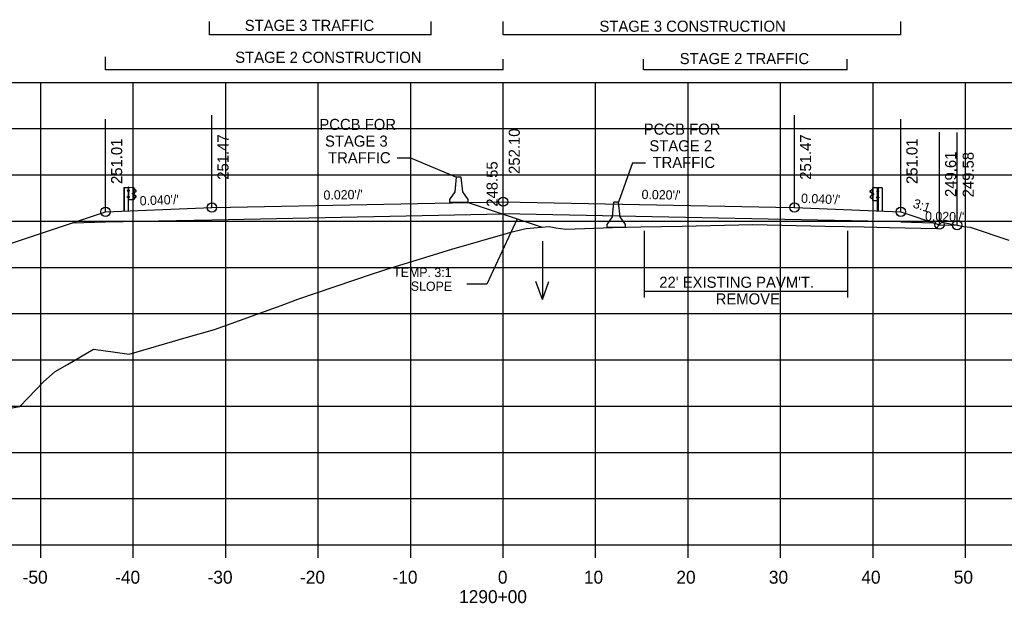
# Model space of a CAD drawing. Extents: x 1342547 to 1344156, y -1532351 to -1517216.
# Drawn here: x 1342650.6 to 1342757.1, y -1521392.2 to -1521329.1 of the extents above; entities that cross this region are included whole.
import ezdxf

# ---------------------------------------------------------------- set-up
doc = ezdxf.new("R2010")
doc.units = 0
for name, color, linetype in [('R_Alt Surface', 7, 'Continuous'), ('R_Axis', 7, 'Continuous'), ('R_Axis Annot', 7, 'Continuous'), ('R_Draft', 7, 'Continuous'), ('R_Exist Surface', 7, 'Continuous'), ('R_Fin Surface', 7, 'Continuous'), ('R_Grid', 7, 'Continuous'), ('R_MOT', 7, 'Continuous'), ('R_No Plot', 7, 'Continuous'), ('R_Water', 7, 'Continuous'), ('R_Xsect Elev', 7, 'Continuous'), ('R_Xsect Slope', 7, 'Continuous')]:
    doc.layers.add(name, color=color, linetype=linetype)

msp = doc.modelspace()

# ---------------------------------------------------------------- linework, layer by layer
at = {"layer": 'R_Alt Surface'}
for points in [[(1342656.34, -1521351.08), (1342659.87, -1521351)], [(1342659.87, -1521351), (1342671.37, -1521350.77), (1342702.87, -1521350.14)], [(1342745.87, -1521351), (1342702.87, -1521350.14)], [(1342745.87, -1521351), (1342749.39, -1521351.08)]]:
    msp.add_lwpolyline(points, dxfattribs=at)
at = {"layer": 'R_Axis'}
for p, q in [((1342562.87, -1521385.91), (1342842.87, -1521385.91)), ((1342652.87, -1521387.31), (1342652.87, -1521385.91)), ((1342662.87, -1521387.31), (1342662.87, -1521385.91)), ((1342672.87, -1521387.31), (1342672.87, -1521385.91)), ((1342682.87, -1521387.31), (1342682.87, -1521385.91)), ((1342692.87, -1521387.31), (1342692.87, -1521385.91)), ((1342702.87, -1521387.31), (1342702.87, -1521385.91)), ((1342712.87, -1521387.31), (1342712.87, -1521385.91)), ((1342722.87, -1521387.31), (1342722.87, -1521385.91)), ((1342732.87, -1521387.31), (1342732.87, -1521385.91)), ((1342742.87, -1521387.31), (1342742.87, -1521385.91)), ((1342752.87, -1521387.31), (1342752.87, -1521385.91))]:
    msp.add_line(p, q, dxfattribs=at)
at = {"layer": 'R_Draft'}
for p, q in [((1342671.1, -1521330.77), (1342671.1, -1521329.34)), ((1342695.1, -1521330.77), (1342695.1, -1521329.34)), ((1342702.87, -1521330.77), (1342702.87, -1521329.34)), ((1342745.87, -1521330.77), (1342745.87, -1521329.34)), ((1342695.1, -1521330.77), (1342671.1, -1521330.77)), ((1342745.87, -1521330.77), (1342702.87, -1521330.77)), ((1342659.86, -1521334.57), (1342659.86, -1521333.14)), ((1342702.87, -1521334.57), (1342702.87, -1521333.42)), ((1342718.06, -1521334.57), (1342718.06, -1521333.42)), ((1342740.06, -1521334.57), (1342740.06, -1521333.42)), ((1342702.87, -1521334.57), (1342659.86, -1521334.57)), ((1342740.06, -1521334.57), (1342718.06, -1521334.57)), ((1342661.86, -1521347.26), (1342661.86, -1521349.77)), ((1342661.89, -1521347.26), (1342661.89, -1521349.77)), ((1342662.31, -1521347.56), (1342662.26, -1521347.56)), ((1342662.26, -1521347.67), (1342662.26, -1521347.57)), ((1342662.31, -1521347.59), (1342662.26, -1521347.59)), ((1342662.31, -1521347.65), (1342662.26, -1521347.65)), ((1342662.31, -1521347.68), (1342662.26, -1521347.68)), ((1342662.31, -1521347.65), (1342662.27, -1521347.65)), ((1342662.38, -1521347.25), (1342662.31, -1521347.26)), ((1342662.31, -1521347.68), (1342662.31, -1521347.56)), ((1342662.35, -1521349.77), (1342662.35, -1521347.25)), ((1342662.38, -1521347.25), (1342662.38, -1521347.25)), ((1342662.44, -1521347.63), (1342662.38, -1521347.63)), ((1342662.39, -1521347.56), (1342662.44, -1521347.56)), ((1342662.39, -1521347.69), (1342662.44, -1521347.69)), ((1342662.44, -1521347.56), (1342662.44, -1521347.69)), ((1342662.81, -1521347.99), (1342662.81, -1521347.89)), ((1342662.87, -1521347.88), (1342662.82, -1521347.88)), ((1342662.87, -1521347.91), (1342662.82, -1521347.91)), ((1342662.87, -1521348), (1342662.87, -1521347.88)), ((1342662.88, -1521348.62), (1342662.88, -1521347.26)), ((1342663.03, -1521347.47), (1342662.91, -1521347.41)), ((1342663.01, -1521347.49), (1342662.92, -1521347.44)), ((1342662.92, -1521348), (1342662.92, -1521347.87)), ((1342662.94, -1521348), (1342662.95, -1521347.87)), ((1342662.97, -1521347.8), (1342663.14, -1521347.7)), ((1342662.98, -1521347.82), (1342663.15, -1521347.72)), ((1342663.14, -1521347.59), (1342663.01, -1521347.49)), ((1342663.16, -1521347.57), (1342663.03, -1521347.47)), ((1342742.57, -1521347.63), (1342742.7, -1521347.53)), ((1342742.74, -1521347.88), (1342742.57, -1521347.77)), ((1342742.58, -1521347.65), (1342742.71, -1521347.54)), ((1342742.76, -1521347.86), (1342742.58, -1521347.75)), ((1342742.7, -1521347.53), (1342742.81, -1521347.47)), ((1342742.71, -1521347.54), (1342742.8, -1521347.49)), ((1342742.78, -1521348.06), (1342742.78, -1521347.93)), ((1342742.8, -1521348.06), (1342742.8, -1521347.93)), ((1342742.84, -1521348.68), (1342742.84, -1521347.32)), ((1342742.85, -1521348.06), (1342742.85, -1521347.93)), ((1342742.85, -1521347.93), (1342742.9, -1521347.93)), ((1342743.33, -1521347.62), (1342743.28, -1521347.62)), ((1342743.28, -1521347.62), (1342743.28, -1521347.74)), ((1342743.33, -1521347.74), (1342743.28, -1521347.74)), ((1342743.29, -1521347.68), (1342743.34, -1521347.68)), ((1342743.34, -1521347.31), (1342743.35, -1521347.31)), ((1342743.34, -1521347.31), (1342743.41, -1521347.31)), ((1342743.37, -1521349.83), (1342743.37, -1521347.31)), ((1342743.41, -1521347.74), (1342743.41, -1521347.61)), ((1342743.41, -1521347.61), (1342743.46, -1521347.61)), ((1342743.41, -1521347.64), (1342743.46, -1521347.64)), ((1342743.41, -1521347.71), (1342743.45, -1521347.71)), ((1342743.41, -1521347.71), (1342743.46, -1521347.71)), ((1342743.41, -1521347.74), (1342743.46, -1521347.74)), ((1342743.47, -1521347.72), (1342743.47, -1521347.63)), ((1342743.84, -1521347.31), (1342743.84, -1521349.83)), ((1342743.87, -1521347.31), (1342743.87, -1521349.83)), ((1342662.3, -1521348.25), (1342662.25, -1521348.25)), ((1342662.25, -1521348.36), (1342662.25, -1521348.26)), ((1342662.3, -1521348.28), (1342662.25, -1521348.28)), ((1342662.3, -1521348.34), (1342662.25, -1521348.34)), ((1342662.3, -1521348.37), (1342662.25, -1521348.37)), ((1342662.3, -1521348.34), (1342662.26, -1521348.34)), ((1342662.3, -1521348.37), (1342662.3, -1521348.25)), ((1342662.38, -1521348.62), (1342662.35, -1521348.62)), ((1342662.44, -1521348.31), (1342662.38, -1521348.31)), ((1342662.44, -1521348.25), (1342662.39, -1521348.25)), ((1342662.44, -1521348.37), (1342662.39, -1521348.37)), ((1342662.44, -1521348.37), (1342662.44, -1521348.25)), ((1342662.87, -1521347.97), (1342662.82, -1521347.97)), ((1342662.87, -1521348), (1342662.82, -1521348)), ((1342662.87, -1521347.97), (1342662.83, -1521347.97)), ((1342662.91, -1521348.46), (1342663.02, -1521348.41)), ((1342662.92, -1521348.48), (1342663.03, -1521348.42)), ((1342663.12, -1521348.17), (1342662.96, -1521348.08)), ((1342663.13, -1521348.15), (1342662.98, -1521348.06)), ((1342663.02, -1521348.41), (1342663.14, -1521348.3)), ((1342663.03, -1521348.42), (1342663.16, -1521348.31)), ((1342699.09, -1521348.89), (1342707.09, -1521351.55)), ((1342742.69, -1521348.48), (1342742.57, -1521348.37)), ((1342742.71, -1521348.46), (1342742.58, -1521348.35)), ((1342742.59, -1521348.21), (1342742.75, -1521348.11)), ((1342742.61, -1521348.23), (1342742.76, -1521348.13)), ((1342742.81, -1521348.53), (1342742.69, -1521348.48)), ((1342742.81, -1521348.52), (1342742.71, -1521348.46)), ((1342742.85, -1521347.96), (1342742.9, -1521347.96)), ((1342742.85, -1521348.03), (1342742.9, -1521348.03)), ((1342742.85, -1521348.03), (1342742.9, -1521348.03)), ((1342742.85, -1521348.06), (1342742.9, -1521348.06)), ((1342742.91, -1521348.04), (1342742.91, -1521347.95)), ((1342743.28, -1521348.43), (1342743.28, -1521348.3)), ((1342743.28, -1521348.3), (1342743.33, -1521348.3)), ((1342743.28, -1521348.43), (1342743.33, -1521348.43)), ((1342743.29, -1521348.36), (1342743.34, -1521348.36)), ((1342743.34, -1521348.68), (1342743.38, -1521348.68)), ((1342743.42, -1521348.43), (1342743.42, -1521348.3)), ((1342743.42, -1521348.3), (1342743.47, -1521348.3)), ((1342743.42, -1521348.33), (1342743.47, -1521348.33)), ((1342743.42, -1521348.4), (1342743.46, -1521348.4)), ((1342743.42, -1521348.4), (1342743.47, -1521348.4)), ((1342743.42, -1521348.43), (1342743.47, -1521348.43)), ((1342743.48, -1521348.41), (1342743.48, -1521348.32)), ((1342718.11, -1521351.96), (1342718.11, -1521359.16)), ((1342740.11, -1521351.96), (1342740.11, -1521359.16)), ((1342718.11, -1521358.49), (1342740.11, -1521358.49))]:
    msp.add_line(p, q, dxfattribs=at)
for points in [[(1342691.4, -1521344.07), (1342692.84, -1521344.07)], [(1342692.84, -1521344.07), (1342697.84, -1521346.16)], [(1342716.84, -1521344.6), (1342715.35, -1521348.86)], [(1342716.84, -1521344.6), (1342718.28, -1521344.6)], [(1342661.86, -1521347.26), (1342662.31, -1521347.26), (1342662.31, -1521349.77)], [(1342743.87, -1521347.31), (1342743.41, -1521347.31), (1342743.41, -1521349.83)]]:
    msp.add_lwpolyline(points, dxfattribs=at)
for points in [[(1342662.26, -1521347.59), (1342662.26, -1521347.65), (1342662.23, -1521347.65), (1342662.23, -1521347.59)], [(1342662.31, -1521347.54), (1342662.31, -1521347.71), (1342662.32, -1521347.71), (1342662.32, -1521347.54)], [(1342662.91, -1521347.26), (1342662.91, -1521348.62), (1342662.38, -1521348.62), (1342662.38, -1521347.25)], [(1342662.44, -1521347.56), (1342662.44, -1521347.69), (1342662.38, -1521347.69), (1342662.38, -1521347.56)], [(1342662.81, -1521347.91), (1342662.81, -1521347.97), (1342662.79, -1521347.97), (1342662.79, -1521347.91)], [(1342662.87, -1521347.86), (1342662.87, -1521348.03), (1342662.88, -1521348.03), (1342662.88, -1521347.86)], [(1342742.82, -1521347.31), (1342742.82, -1521348.68), (1342743.34, -1521348.68), (1342743.34, -1521347.31)], [(1342742.86, -1521347.91), (1342742.86, -1521348.08), (1342742.85, -1521348.08), (1342742.85, -1521347.91)], [(1342743.29, -1521347.62), (1342743.29, -1521347.74), (1342743.34, -1521347.74), (1342743.34, -1521347.62)], [(1342743.41, -1521347.59), (1342743.41, -1521347.76), (1342743.4, -1521347.76), (1342743.4, -1521347.59)], [(1342743.47, -1521347.64), (1342743.47, -1521347.71), (1342743.49, -1521347.71), (1342743.49, -1521347.64)], [(1342662.24, -1521348.28), (1342662.24, -1521348.34), (1342662.22, -1521348.34), (1342662.22, -1521348.28)], [(1342662.3, -1521348.23), (1342662.3, -1521348.39), (1342662.31, -1521348.39), (1342662.31, -1521348.23)], [(1342662.44, -1521348.25), (1342662.44, -1521348.37), (1342662.38, -1521348.37), (1342662.38, -1521348.25)], [(1342742.91, -1521347.96), (1342742.91, -1521348.03), (1342742.94, -1521348.03), (1342742.94, -1521347.96)], [(1342743.29, -1521348.3), (1342743.29, -1521348.43), (1342743.34, -1521348.43), (1342743.34, -1521348.3)], [(1342743.42, -1521348.28), (1342743.42, -1521348.45), (1342743.41, -1521348.45), (1342743.41, -1521348.28)], [(1342743.48, -1521348.33), (1342743.48, -1521348.4), (1342743.5, -1521348.4), (1342743.5, -1521348.33)]]:
    msp.add_lwpolyline(points, close=True, dxfattribs=at)
for centre, radius, start, end in [((1342662.28, -1521347.57), 0.022, 134.5745, 222.2244), ((1342662.35, -1521347.62), 0.0922, 159.7423, 200.2577), ((1342662.28, -1521347.67), 0.025, 140.9334, 216.6234), ((1342662.84, -1521347.89), 0.022, 134.5745, 222.2244), ((1342662.91, -1521347.94), 0.0922, 159.7423, 200.2577), ((1342663.01, -1521347.88), 0.0865, 118.106, 175.0444), ((1342662.94, -1521347.95), 0.0453, 282.9554, 86.0697), ((1342663.01, -1521347.88), 0.0622, 118.106, 175.0444), ((1342663.11, -1521347.64), 0.062, 299.2499, 57.9783), ((1342663.11, -1521347.64), 0.0856, 299.2499, 57.9783), ((1342742.61, -1521347.7), 0.0856, 122.0217, 240.7501), ((1342742.61, -1521347.7), 0.062, 122.0217, 240.7501), ((1342742.71, -1521347.93), 0.0622, 4.9556, 61.894), ((1342742.71, -1521347.93), 0.0865, 4.9556, 61.894), ((1342742.89, -1521347.95), 0.022, 317.7756, 45.4255), ((1342743.44, -1521347.63), 0.022, 317.7756, 45.4255), ((1342743.37, -1521347.67), 0.0922, 339.7423, 20.2577), ((1342743.44, -1521347.72), 0.025, 323.3766, 39.0666), ((1342662.27, -1521348.26), 0.022, 134.5745, 222.2244), ((1342662.34, -1521348.31), 0.0922, 159.7423, 200.2577), ((1342662.27, -1521348.36), 0.025, 140.9334, 216.6234), ((1342662.84, -1521347.99), 0.025, 140.9334, 216.6234), ((1342662.99, -1521348.01), 0.0703, 171.7804, 246.8536), ((1342662.99, -1521348.01), 0.0462, 171.7804, 246.8536), ((1342663.07, -1521348.25), 0.0854, 325.2184, 59.12), ((1342663.07, -1521348.25), 0.109, 325.2184, 59.12), ((1342742.65, -1521348.3), 0.109, 120.88, 214.7816), ((1342742.65, -1521348.3), 0.0854, 120.88, 214.7816), ((1342742.78, -1521348), 0.0453, 93.9303, 257.0446), ((1342742.73, -1521348.07), 0.0462, 293.1464, 8.2196), ((1342742.73, -1521348.07), 0.0703, 293.1464, 8.2196), ((1342742.82, -1521348), 0.0922, 339.7423, 20.2577), ((1342742.88, -1521348.04), 0.025, 323.3766, 39.0666), ((1342743.45, -1521348.32), 0.022, 317.7756, 45.4255), ((1342743.38, -1521348.36), 0.0922, 339.7423, 20.2577), ((1342743.45, -1521348.41), 0.025, 323.3766, 39.0666)]:
    msp.add_arc(centre, radius, start, end, dxfattribs=at)
at = {"layer": 'R_Exist Surface'}
msp.add_lwpolyline([(1342649.57, -1521371.12), (1342650.59, -1521370.94), (1342652.33, -1521369.17), (1342653.14, -1521368.3), (1342654.43, -1521367.18), (1342655.75, -1521366.41), (1342658.55, -1521364.76), (1342660.89, -1521365.07), (1342662.41, -1521365.28), (1342668.59, -1521363.49), (1342671.64, -1521362.64), (1342678.85, -1521360.03), (1342680.68, -1521359.36), (1342688.74, -1521356.62), (1342689.86, -1521356.24), (1342690.17, -1521356.14), (1342697.3, -1521353.94), (1342703.84, -1521352.08), (1342705.04, -1521351.77), (1342705.35, -1521351.71), (1342707.86, -1521351.49), (1342708.57, -1521351.63), (1342709.63, -1521351.77), (1342714.7, -1521351.62), (1342717.76, -1521351.53), (1342722.22, -1521351.44), (1342729.87, -1521351.28), (1342737.71, -1521351.44), (1342741.91, -1521351.53), (1342744.66, -1521351.59), (1342749.72, -1521351.72), (1342750.07, -1521351.28), (1342750.32, -1521351.02), (1342752.7, -1521351.48), (1342753.37, -1521351.58), (1342757.54, -1521352.98)], dxfattribs=at)
at = {"layer": 'R_Fin Surface'}
msp.add_lwpolyline([(1342554.61, -1521361.1), (1342586.44, -1521371.71), (1342594.44, -1521371.71), (1342659.86, -1521349.9), (1342659.87, -1521349.9), (1342671.37, -1521349.44), (1342673.37, -1521349.4), (1342702.87, -1521348.81), (1342732.37, -1521349.4), (1342734.37, -1521349.44), (1342745.87, -1521349.9), (1342745.88, -1521349.9), (1342750.06, -1521351.3), (1342751.96, -1521351.34)], dxfattribs=at)
at = {"layer": 'R_Grid'}
for p, q in [((1342562.87, -1521335.91), (1342842.87, -1521335.91)), ((1342652.87, -1521385.91), (1342652.87, -1521335.91)), ((1342662.87, -1521385.91), (1342662.87, -1521335.91)), ((1342672.87, -1521385.91), (1342672.87, -1521335.91)), ((1342682.87, -1521385.91), (1342682.87, -1521335.91)), ((1342692.87, -1521385.91), (1342692.87, -1521335.91)), ((1342702.87, -1521385.91), (1342702.87, -1521335.91)), ((1342712.87, -1521385.91), (1342712.87, -1521335.91)), ((1342722.87, -1521385.91), (1342722.87, -1521335.91)), ((1342732.87, -1521385.91), (1342732.87, -1521335.91)), ((1342742.87, -1521385.91), (1342742.87, -1521335.91)), ((1342752.87, -1521385.91), (1342752.87, -1521335.91)), ((1342562.87, -1521340.91), (1342842.87, -1521340.91)), ((1342562.87, -1521345.91), (1342842.87, -1521345.91)), ((1342562.87, -1521350.91), (1342842.87, -1521350.91)), ((1342562.87, -1521355.91), (1342842.87, -1521355.91)), ((1342562.87, -1521360.91), (1342842.87, -1521360.91)), ((1342562.87, -1521365.91), (1342842.87, -1521365.91)), ((1342562.87, -1521370.91), (1342842.87, -1521370.91)), ((1342562.87, -1521375.91), (1342842.87, -1521375.91)), ((1342562.87, -1521380.91), (1342842.87, -1521380.91)), ((1342562.87, -1521385.91), (1342842.87, -1521385.91))]:
    msp.add_line(p, q, dxfattribs=at)
at = {"layer": 'R_MOT'}
for p, q in [((1342697.67, -1521347.74), (1342697.84, -1521346.16)), ((1342698.09, -1521346.16), (1342697.84, -1521346.16)), ((1342698.34, -1521346.16), (1342698.09, -1521346.16)), ((1342698.51, -1521347.74), (1342698.34, -1521346.16)), ((1342697.1, -1521348.57), (1342697.67, -1521347.74)), ((1342699.1, -1521348.57), (1342698.51, -1521347.74)), ((1342697.09, -1521348.91), (1342697.1, -1521348.57)), ((1342699.09, -1521348.91), (1342697.09, -1521348.91)), ((1342699.09, -1521348.91), (1342699.1, -1521348.57)), ((1342714.69, -1521350.44), (1342714.85, -1521348.86)), ((1342715.1, -1521348.86), (1342714.85, -1521348.86)), ((1342715.35, -1521348.86), (1342715.1, -1521348.86)), ((1342715.52, -1521350.44), (1342715.35, -1521348.86)), ((1342714.11, -1521351.28), (1342714.69, -1521350.44)), ((1342716.11, -1521351.28), (1342715.52, -1521350.44)), ((1342714.1, -1521351.61), (1342714.11, -1521351.28)), ((1342716.1, -1521351.61), (1342714.1, -1521351.61)), ((1342716.1, -1521351.61), (1342716.11, -1521351.28))]:
    msp.add_line(p, q, dxfattribs=at)
at = {"layer": 'R_No Plot'}
for centre in [(1342671.37, -1521349.44), (1342702.87, -1521348.81), (1342734.37, -1521349.44), (1342659.86, -1521349.9), (1342659.87, -1521349.9), (1342745.87, -1521349.9), (1342745.88, -1521349.9), (1342750.06, -1521351.3), (1342751.96, -1521351.34)]:
    msp.add_circle(centre, 0.5, dxfattribs=at)
at = {"layer": 'R_Water'}
for p, q in [((1342707.11, -1521353.09), (1342707.11, -1521359.37)), ((1342707.11, -1521359.37), (1342706.41, -1521357.45)), ((1342707.11, -1521359.37), (1342707.81, -1521357.45))]:
    msp.add_line(p, q, dxfattribs=at)
at = {"layer": 'R_Xsect Elev'}
for p, q in [((1342702.87, -1521348.81), (1342702.87, -1521338.81)), ((1342659.86, -1521349.9), (1342659.86, -1521339.9)), ((1342659.87, -1521349.9), (1342659.87, -1521339.9)), ((1342671.37, -1521349.44), (1342671.37, -1521339.44)), ((1342734.37, -1521349.44), (1342734.37, -1521339.44)), ((1342745.87, -1521349.9), (1342745.87, -1521339.9)), ((1342745.88, -1521349.9), (1342745.88, -1521339.9)), ((1342750.06, -1521351.3), (1342750.06, -1521341.3)), ((1342751.96, -1521351.34), (1342751.96, -1521341.34)), ((1342702.87, -1521352.36), (1342702.87, -1521342.36)), ((1342704.39, -1521350.65), (1342701.09, -1521357.73)), ((1342701.09, -1521357.73), (1342698.95, -1521357.73))]:
    msp.add_line(p, q, dxfattribs=at)

# ---------------------------------------------------------------- texts
at = {"layer": 'R_Axis Annot'}
for s, p in [('-50', (1342650.9, -1521390.11)), ('-40', (1342660.9, -1521390.11)), ('-30', (1342670.9, -1521390.11)), ('-20', (1342680.9, -1521390.11)), ('-10', (1342690.9, -1521390.11)), ('0', (1342702.3, -1521390.11)), ('10', (1342711.6, -1521390.11)), ('20', (1342721.6, -1521390.11)), ('30', (1342731.6, -1521390.11)), ('40', (1342741.6, -1521390.11)), ('50', (1342751.6, -1521390.11)), ('1290+00', (1342698.1, -1521392.21))]:
    msp.add_text(s, height=1.4, dxfattribs=at).set_placement(p)
at = {"layer": 'R_Draft'}
for s, p in [('STAGE 3 TRAFFIC', (1342674.92, -1521330.35)), ('STAGE 3 CONSTRUCTION', (1342713.28, -1521330.44)), ('STAGE 2 CONSTRUCTION', (1342673.89, -1521333.8)), ('STAGE 2 TRAFFIC', (1342721.96, -1521333.94)), ('PCCB FOR', (1342682.99, -1521341.06)), ('PCCB FOR', (1342718.07, -1521341.57)), ('STAGE 3', (1342683.6, -1521342.86)), ('STAGE 2', (1342718.68, -1521343.37)), ('TRAFFIC', (1342683.93, -1521344.66)), ('TRAFFIC', (1342719.02, -1521345.17)), ("22' EXISTING PAVM'T.", (1342719.75, -1521358.12)), ('REMOVE', (1342725.85, -1521359.92))]:
    msp.add_text(s, height=1.2, dxfattribs=at).set_placement(p)
at = {"layer": 'R_Xsect Elev'}
for s, p in [('252.10', (1342704.67, -1521345.81)), ('251.01', (1342661.66, -1521346.9)), ('251.01', (1342661.67, -1521346.9)), ('251.47', (1342673.17, -1521346.44)), ('251.47', (1342736.17, -1521346.44)), ('251.01', (1342747.67, -1521346.9)), ('251.01', (1342747.68, -1521346.9)), ('249.61', (1342751.86, -1521348.3)), ('249.58', (1342753.76, -1521348.34)), ('248.55', (1342702.27, -1521349.36))]:
    msp.add_text(s, height=1.2, rotation=90, dxfattribs=at).set_placement(p)
at = {"layer": 'R_Xsect Slope'}
for s, rotation, p in [("0.020'/'", 1.1458, (1342683.45, -1521348.6)), ("0.020'/'", 358.8542, (1342717.83, -1521348.52)), ("0.040'/'", 357.7078, (1342735.07, -1521348.93)), ("0.040'/'", 2.2906, (1342663.58, -1521349.22)), ('3:1', 341.5651, (1342747.11, -1521349.41)), ("0.020'/'", 358.8542, (1342748.49, -1521350.87)), ('TEMP. 3:1', 359.6242, (1342690.97, -1521356.93)), ('SLOPE', 359.6242, (1342692.88, -1521358.44))]:
    msp.add_text(s, height=1, rotation=rotation, dxfattribs=at).set_placement(p)

doc.saveas('drawing.dxf')
